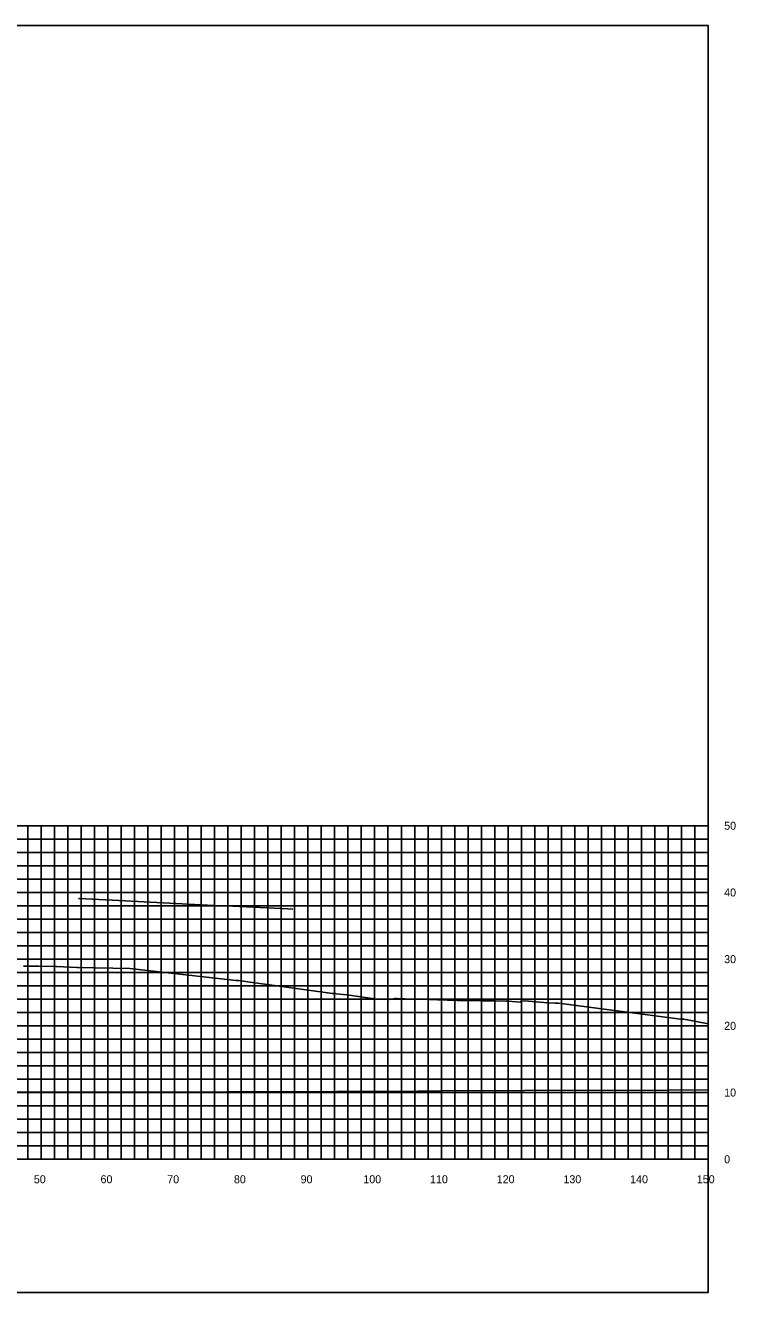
# Model space of a CAD drawing. Extents: x 1800880 to 1818864, y 245271 to 250560.
# Drawn here: x 1818730.9 to 1818837.4, y 249276.1 to 249466.1 of the extents above; entities that cross this region are included whole.
import ezdxf

# ---------------------------------------------------------------- set-up
doc = ezdxf.new("R2010")
doc.units = 0
for name, color, linetype in [('33', 7, 'Continuous'), ('CL-CNST', 7, 'Continuous'), ('DESIGN - DRAINAGE - Bridges', 7, 'Continuous'), ('Level 37', 7, 'Continuous'), ('Level 46', 7, 'Continuous'), ('Level 62', 7, 'Continuous')]:
    doc.layers.add(name, color=color, linetype=linetype)

msp = doc.modelspace()

# ---------------------------------------------------------------- linework, layer by layer
at = {"layer": 'CL-CNST'}
msp.add_lwpolyline([(1818730.58, 249325.09), (1818731.21, 249325.09), (1818732.84, 249325.08), (1818735.42, 249325.06), (1818735.52, 249325.06), (1818735.61, 249325.05), (1818738.57, 249324.91), (1818738.86, 249324.9), (1818746.52, 249324.77), (1818760.22, 249323.22), (1818761.13, 249323.12), (1818762.44, 249322.94), (1818762.47, 249322.94), (1818762.91, 249322.95), (1818764.21, 249322.77), (1818766.03, 249322.49), (1818776.93, 249320.98), (1818777.05, 249320.98), (1818777.4, 249320.98), (1818777.46, 249320.97), (1818779.05, 249320.79), (1818783.27, 249320.22), (1818783.45, 249320.15), (1818783.48, 249320.15), (1818784.76, 249320.22), (1818785.51, 249320.09), (1818786.27, 249320.23), (1818786.28, 249320.23), (1818786.29, 249320.23), (1818786.3, 249320.23), (1818786.31, 249320.24), (1818786.32, 249320.24), (1818786.33, 249320.24), (1818786.35, 249320.24), (1818786.36, 249320.24), (1818786.38, 249320.24), (1818786.4, 249320.24), (1818786.41, 249320.24), (1818786.44, 249320.24), (1818786.46, 249320.24), (1818786.48, 249320.24), (1818786.51, 249320.24), (1818786.55, 249320.24), (1818786.58, 249320.24), (1818786.6, 249320.24), (1818787.75, 249320.2), (1818789.7, 249320.14), (1818795.62, 249319.93), (1818799.38, 249319.9), (1818799.63, 249319.9), (1818801.2, 249319.88), (1818802.95, 249319.85), (1818803.01, 249319.85), (1818803.1, 249319.85), (1818803.18, 249319.84), (1818803.25, 249319.84), (1818805.1, 249319.72), (1818805.2, 249319.84), (1818805.76, 249319.9), (1818809.17, 249319.6), (1818810.29, 249319.56), (1818810.33, 249319.56), (1818810.67, 249319.56), (1818810.82, 249319.56), (1818814.27, 249319.11), (1818829.08, 249317.13), (1818829.16, 249317.13), (1818829.61, 249317.13), (1818831.42, 249316.8), (1818833.24, 249316.46)], dxfattribs=at)
at = {"layer": 'DESIGN - DRAINAGE - Bridges'}
for p, q in [((1818833.24, 249296.15), (1818833.24, 249346.15)), ((1818833.3, 249346.15), (1818833.24, 249346.15)), ((1818833.3, 249336.15), (1818833.24, 249336.15)), ((1818833.3, 249326.15), (1818833.24, 249326.15)), ((1818833.3, 249316.15), (1818833.24, 249316.15)), ((1818833.3, 249306.15), (1818833.24, 249306.15)), ((1818533.24, 249296.15), (1818833.24, 249296.15)), ((1818733.24, 249296.09), (1818733.24, 249296.15)), ((1818743.24, 249296.09), (1818743.24, 249296.15)), ((1818753.24, 249296.09), (1818753.24, 249296.15)), ((1818763.24, 249296.09), (1818763.24, 249296.15)), ((1818773.24, 249296.09), (1818773.24, 249296.15)), ((1818783.24, 249296.09), (1818783.24, 249296.15)), ((1818793.24, 249296.09), (1818793.24, 249296.15)), ((1818803.24, 249296.09), (1818803.24, 249296.15)), ((1818813.24, 249296.09), (1818813.24, 249296.15)), ((1818823.24, 249296.09), (1818823.24, 249296.15)), ((1818833.24, 249296.09), (1818833.24, 249296.15)), ((1818833.3, 249296.15), (1818833.24, 249296.15))]:
    msp.add_line(p, q, dxfattribs=at)
at = {"layer": 'Level 37'}
msp.add_lwpolyline([(1818533.24, 249276.15), (1818833.24, 249276.15), (1818833.24, 249466.15), (1818533.24, 249466.15)], close=True, dxfattribs=at)
at = {"layer": 'Level 46'}
for p, q in [((1818533.24, 249346.15), (1818833.24, 249346.15)), ((1818731.24, 249296.15), (1818731.24, 249346.15)), ((1818733.24, 249296.15), (1818733.24, 249346.15)), ((1818735.24, 249296.15), (1818735.24, 249346.15)), ((1818737.24, 249296.15), (1818737.24, 249346.15)), ((1818739.24, 249296.15), (1818739.24, 249346.15)), ((1818741.24, 249296.15), (1818741.24, 249346.15)), ((1818743.24, 249296.15), (1818743.24, 249346.15)), ((1818745.24, 249296.15), (1818745.24, 249346.15)), ((1818747.24, 249296.15), (1818747.24, 249346.15)), ((1818749.24, 249296.15), (1818749.24, 249346.15)), ((1818751.24, 249296.15), (1818751.24, 249346.15)), ((1818753.24, 249296.15), (1818753.24, 249346.15)), ((1818755.24, 249296.15), (1818755.24, 249346.15)), ((1818757.24, 249296.15), (1818757.24, 249346.15)), ((1818759.24, 249296.15), (1818759.24, 249346.15)), ((1818761.24, 249296.15), (1818761.24, 249346.15)), ((1818763.24, 249296.15), (1818763.24, 249346.15)), ((1818765.24, 249296.15), (1818765.24, 249346.15)), ((1818767.24, 249296.15), (1818767.24, 249346.15)), ((1818769.24, 249296.15), (1818769.24, 249346.15)), ((1818771.24, 249296.15), (1818771.24, 249346.15)), ((1818773.24, 249296.15), (1818773.24, 249346.15)), ((1818775.24, 249296.15), (1818775.24, 249346.15)), ((1818777.24, 249296.15), (1818777.24, 249346.15)), ((1818779.24, 249296.15), (1818779.24, 249346.15)), ((1818781.24, 249296.15), (1818781.24, 249346.15)), ((1818783.24, 249296.15), (1818783.24, 249346.15)), ((1818785.24, 249296.15), (1818785.24, 249346.15)), ((1818787.24, 249296.15), (1818787.24, 249346.15)), ((1818789.24, 249296.15), (1818789.24, 249346.15)), ((1818791.24, 249296.15), (1818791.24, 249346.15)), ((1818793.24, 249296.15), (1818793.24, 249346.15)), ((1818795.24, 249296.15), (1818795.24, 249346.15)), ((1818797.24, 249296.15), (1818797.24, 249346.15)), ((1818799.24, 249296.15), (1818799.24, 249346.15)), ((1818801.24, 249296.15), (1818801.24, 249346.15)), ((1818803.24, 249296.15), (1818803.24, 249346.15)), ((1818805.24, 249296.15), (1818805.24, 249346.15)), ((1818807.24, 249296.15), (1818807.24, 249346.15)), ((1818809.24, 249296.15), (1818809.24, 249346.15)), ((1818811.24, 249296.15), (1818811.24, 249346.15)), ((1818813.24, 249296.15), (1818813.24, 249346.15)), ((1818815.24, 249296.15), (1818815.24, 249346.15)), ((1818817.24, 249296.15), (1818817.24, 249346.15)), ((1818819.24, 249296.15), (1818819.24, 249346.15)), ((1818821.24, 249296.15), (1818821.24, 249346.15)), ((1818823.24, 249296.15), (1818823.24, 249346.15)), ((1818825.24, 249296.15), (1818825.24, 249346.15)), ((1818827.24, 249296.15), (1818827.24, 249346.15)), ((1818829.24, 249296.15), (1818829.24, 249346.15)), ((1818831.24, 249296.15), (1818831.24, 249346.15)), ((1818833.24, 249296.15), (1818833.24, 249346.15)), ((1818533.24, 249344.15), (1818833.24, 249344.15)), ((1818533.24, 249342.15), (1818833.24, 249342.15)), ((1818533.24, 249340.15), (1818833.24, 249340.15)), ((1818533.24, 249338.15), (1818833.24, 249338.15)), ((1818533.24, 249336.15), (1818833.24, 249336.15)), ((1818533.24, 249334.15), (1818833.24, 249334.15)), ((1818533.24, 249332.15), (1818833.24, 249332.15)), ((1818533.24, 249330.15), (1818833.24, 249330.15)), ((1818533.24, 249328.15), (1818833.24, 249328.15)), ((1818533.24, 249326.15), (1818833.24, 249326.15)), ((1818533.24, 249324.15), (1818833.24, 249324.15)), ((1818533.24, 249322.15), (1818833.24, 249322.15)), ((1818533.24, 249320.15), (1818833.24, 249320.15)), ((1818533.24, 249318.15), (1818833.24, 249318.15)), ((1818533.24, 249316.15), (1818833.24, 249316.15)), ((1818533.24, 249314.15), (1818833.24, 249314.15)), ((1818533.24, 249312.15), (1818833.24, 249312.15)), ((1818533.24, 249310.15), (1818833.24, 249310.15)), ((1818533.24, 249308.15), (1818833.24, 249308.15)), ((1818533.24, 249306.15), (1818833.24, 249306.15)), ((1818533.24, 249304.15), (1818833.24, 249304.15)), ((1818533.24, 249302.15), (1818833.24, 249302.15)), ((1818533.24, 249300.15), (1818833.24, 249300.15)), ((1818533.24, 249298.15), (1818833.24, 249298.15)), ((1818533.24, 249296.15), (1818833.24, 249296.15))]:
    msp.add_line(p, q, dxfattribs=at)
at = {"layer": 'Level 62'}
for points in [[(1818738.84, 249335.23), (1818738.93, 249335.22), (1818744.86, 249334.93), (1818760.06, 249334.16), (1818760.93, 249334.13), (1818770.24, 249333.67), (1818770.97, 249333.64)], [(1818533.24, 249307.42), (1818543.4, 249307.19), (1818552.33, 249307.12), (1818571.15, 249306.89), (1818584.03, 249306.8), (1818598.91, 249306.66), (1818614.7, 249306.58), (1818626.66, 249306.49), (1818644.68, 249306.43), (1818654.42, 249306.34), (1818674.21, 249306.31), (1818682.17, 249306.26), (1818703.4, 249306.26), (1818709.93, 249306.21), (1818732.34, 249306.24), (1818737.68, 249306.21), (1818761.09, 249306.28), (1818765.44, 249306.27), (1818789.7, 249306.38), (1818793.19, 249306.39), (1818818.19, 249306.53), (1818820.95, 249306.48), (1818833.24, 249306.55)]]:
    msp.add_lwpolyline(points, dxfattribs=at)

# ---------------------------------------------------------------- texts
for s, p in [('50', (1818732.14, 249292.55)), ('60', (1818742.14, 249292.55)), ('70', (1818752.14, 249292.55)), ('80', (1818762.14, 249292.55)), ('90', (1818772.14, 249292.55)), ('100', (1818781.54, 249292.55)), ('110', (1818791.54, 249292.55)), ('120', (1818801.54, 249292.55)), ('130', (1818811.54, 249292.55)), ('140', (1818821.54, 249292.55)), ('150', (1818831.54, 249292.55))]:
    msp.add_text(s, height=1.2).set_placement(p)
at = {"layer": '33'}
for s, p in [('50', (1818835.64, 249345.55)), ('40', (1818835.64, 249335.55)), ('30', (1818835.64, 249325.55)), ('20', (1818835.64, 249315.55)), ('10', (1818835.64, 249305.55)), ('0', (1818835.64, 249295.55))]:
    msp.add_text(s, height=1.2, dxfattribs=at).set_placement(p)

doc.saveas('drawing.dxf')
